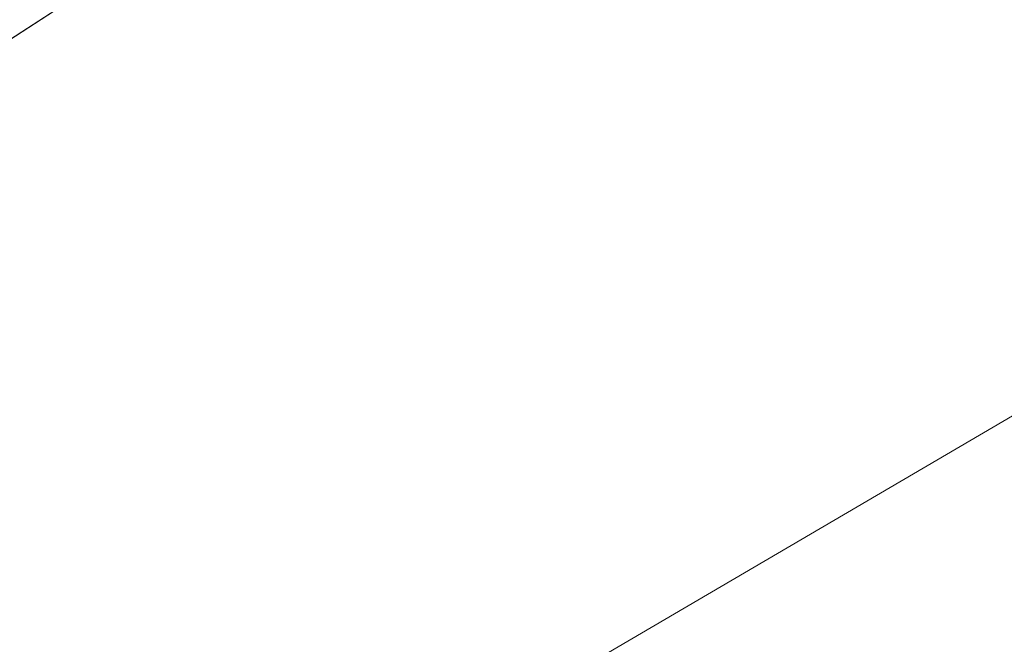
# Model space of a CAD drawing. Header units: metres. Extents: x 163628 to 167855, y 402678 to 405435.
# Tile 431 of 656: x 167386.08 to 167386.526, y 404857.991 to 404858.274. Entities that reach past the tile are written whole.
import ezdxf

# ---------------------------------------------------------------- set-up
doc = ezdxf.new("R2010")
doc.units = ezdxf.units.M
for name, color, linetype, lineweight in [('X-CA190022.004-UO-BGT_Ondergrond$0$GE_201_SHDHek_Lijn_GEM', 253, 'X-CA190022.004-UO-BGT_Ondergrond$0$Hekwerk', 9), ('X-CA190022.004-UO-BGT_Ondergrond$0$GE_317_WGDVoetpad_Vlak_GEM', 253, 'Continuous', 9), ('X-CA190022.004-UO-BGT_Ondergrond$0$GE_401_OTDErf_Vlak_GEM', 253, 'Continuous', 9), ('X-CA190022.004-UO-DTM inmeting$0$B-ME-KG-BEHEERGRENS-G', 246, 'X-CA190022.004-UO-DTM inmeting$0$KG-BG', 0)]:
    doc.layers.add(name, color=color, linetype=linetype, lineweight=lineweight)
doc.linetypes.add('X-CA190022.004-UO-BGT_Ondergrond$0$Hekwerk', pattern='A,5,-1.5,[2,dgnlstyle-Veghel.shx,S=0.007937,R=0,X=0,Y=0],-1.5', length=8)
doc.linetypes.add('X-CA190022.004-UO-DTM inmeting$0$KG-BG', pattern='A,5.5,-2,[4,NLCS.SHX,S=1,R=0,X=0,Y=0],-2', length=9.5)

msp = doc.modelspace()

# ---------------------------------------------------------------- linework, layer by layer
at = {"layer": 'X-CA190022.004-UO-BGT_Ondergrond$0$GE_201_SHDHek_Lijn_GEM'}
msp.add_line((167386.457, 404858.513), (167385.635, 404857.979), dxfattribs=at)
at = {"layer": 'X-CA190022.004-UO-BGT_Ondergrond$0$GE_317_WGDVoetpad_Vlak_GEM', "flags": 128}
msp.add_lwpolyline([(167386.457, 404858.513), (167387.316, 404857.01), (167386.437, 404856.505), (167385.635, 404857.979), (167386.457, 404858.513)], dxfattribs=at)
at = {"layer": 'X-CA190022.004-UO-BGT_Ondergrond$0$GE_401_OTDErf_Vlak_GEM', "flags": 128}
msp.add_lwpolyline([(167400.133, 404929.779), (167399.078, 404915.725), (167398.959, 404906.913), (167399.061, 404897.697), (167398.739, 404883.182), (167399.417, 404876.868), (167400.885, 404874.795), (167402.566, 404873.189), (167404.019, 404872.416), (167404.185, 404870.05), (167386.457, 404858.513), (167385.635, 404857.979), (167382.913, 404856.207), (167381.541, 404855.42), (167380.788, 404854.987), (167368.252, 404847.792)], dxfattribs=at)
at = {"layer": 'X-CA190022.004-UO-DTM inmeting$0$B-ME-KG-BEHEERGRENS-G', "ltscale": 0.5}
msp.add_line((167386.69099, 404858.18886, 9.23844), (167385.79726, 404857.66531, 9.2132), dxfattribs=at)

doc.saveas('drawing.dxf')
